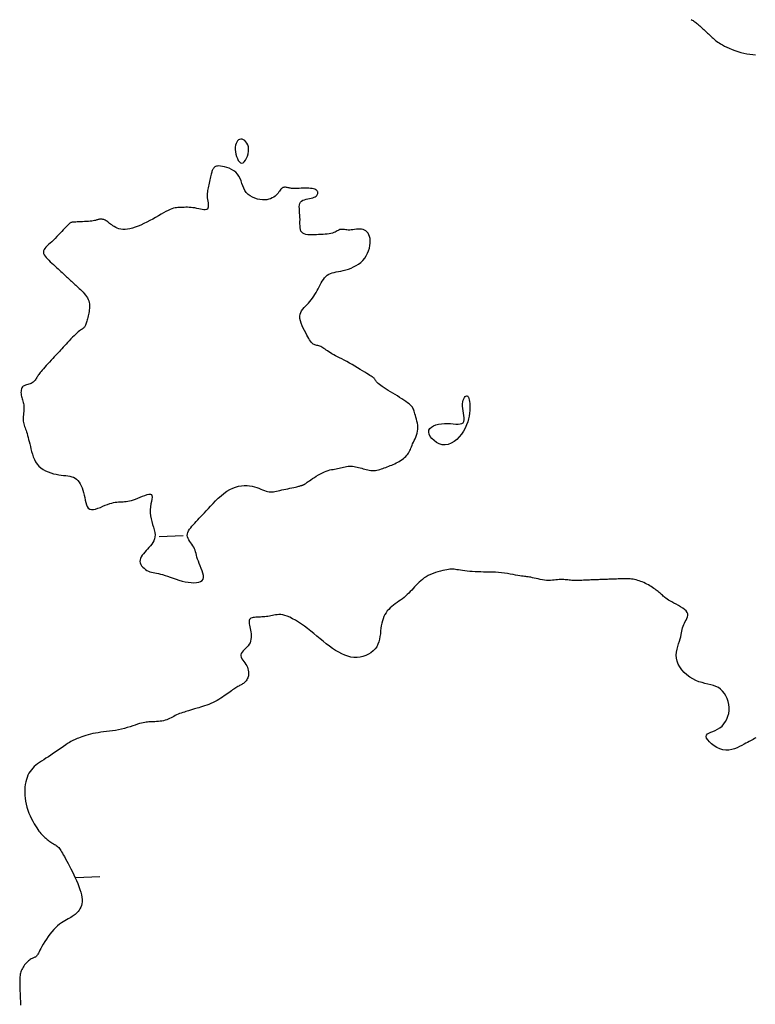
# Model space of a CAD drawing. Header units: millimetres. Extents: x 32690613 to 32693367, y 5343692 to 5344708.
# Tile 753 of 1009: x 32693105 to 32693135, y 5344064 to 5344105. Entities that reach past the tile are written whole.
import ezdxf

# ---------------------------------------------------------------- set-up
doc = ezdxf.new("R2010")
doc.units = ezdxf.units.MM
doc.header["$LTSCALE"] = 20
doc.layers.add('02-DGM_HL_492.50', color=92, linetype='Continuous')

msp = doc.modelspace()

# ---------------------------------------------------------------- linework, layer by layer
at = {"layer": '02-DGM_HL_492.50', "elevation": 492.5, "flags": 128}
for points in [[(32693132.381, 5344105.199), (32693132.42, 5344105.176), (32693132.459, 5344105.153), (32693132.497, 5344105.129), (32693132.534, 5344105.104), (32693132.57, 5344105.078), (32693132.605, 5344105.05), (32693132.639, 5344105.022), (32693132.672, 5344104.993), (32693132.705, 5344104.963), (32693132.738, 5344104.934), (32693132.77, 5344104.904), (32693132.803, 5344104.874), (32693132.835, 5344104.844), (32693132.868, 5344104.814), (32693132.9, 5344104.784), (32693132.932, 5344104.754), (32693132.965, 5344104.724), (32693132.997, 5344104.694), (32693133.03, 5344104.664), (32693133.062, 5344104.634), (32693133.095, 5344104.604), (32693133.127, 5344104.574), (32693133.16, 5344104.544), (32693133.192, 5344104.514), (32693133.224, 5344104.484), (32693133.257, 5344104.453), (32693133.289, 5344104.423), (32693133.322, 5344104.393), (32693133.356, 5344104.363), (32693133.393, 5344104.332), (32693133.435, 5344104.299), (32693133.482, 5344104.264), (32693133.537, 5344104.228), (32693133.601, 5344104.189), (32693133.675, 5344104.147), (32693133.761, 5344104.101), (32693133.857, 5344104.054), (32693133.962, 5344104.006), (32693134.074, 5344103.959), (32693134.191, 5344103.914), (32693134.314, 5344103.873), (32693134.438, 5344103.836), (32693134.564, 5344103.806), (32693134.69, 5344103.783), (32693134.814, 5344103.765), (32693134.933, 5344103.749), (32693135.047, 5344103.731)], [(32693110.328, 5344083.761), (32693111.328, 5344083.8)], [(32693135.062, 5344075.415), (32693135.003, 5344075.383), (32693134.947, 5344075.352), (32693134.893, 5344075.322), (32693134.838, 5344075.292), (32693134.78, 5344075.26), (32693134.718, 5344075.226), (32693134.649, 5344075.188), (32693134.572, 5344075.146), (32693134.486, 5344075.099), (32693134.39, 5344075.05), (32693134.287, 5344075.002), (32693134.176, 5344074.96), (32693134.061, 5344074.927), (32693133.94, 5344074.906), (32693133.817, 5344074.901), (32693133.692, 5344074.917), (32693133.566, 5344074.954), (32693133.443, 5344075.01), (32693133.328, 5344075.08), (32693133.223, 5344075.159), (32693133.135, 5344075.243), (32693133.066, 5344075.326), (32693133.02, 5344075.405), (32693133.003, 5344075.474), (32693133.015, 5344075.529), (32693133.055, 5344075.575), (32693133.116, 5344075.613), (32693133.194, 5344075.648), (32693133.284, 5344075.683), (32693133.38, 5344075.723), (32693133.478, 5344075.77), (32693133.573, 5344075.829), (32693133.659, 5344075.903), (32693133.737, 5344075.99), (32693133.804, 5344076.088), (32693133.861, 5344076.195), (32693133.905, 5344076.31), (32693133.936, 5344076.43), (32693133.954, 5344076.554), (32693133.956, 5344076.678), (32693133.944, 5344076.803), (32693133.917, 5344076.924), (32693133.876, 5344077.042), (32693133.823, 5344077.153), (32693133.759, 5344077.255), (32693133.684, 5344077.348), (32693133.6, 5344077.428), (32693133.507, 5344077.495), (32693133.408, 5344077.546), (32693133.302, 5344077.586), (32693133.19, 5344077.617), (32693133.074, 5344077.645), (32693132.954, 5344077.672), (32693132.831, 5344077.703), (32693132.705, 5344077.742), (32693132.578, 5344077.792), (32693132.451, 5344077.857), (32693132.327, 5344077.936), (32693132.207, 5344078.027), (32693132.096, 5344078.128), (32693131.997, 5344078.237), (32693131.912, 5344078.352), (32693131.844, 5344078.473), (32693131.797, 5344078.596), (32693131.771, 5344078.719), (32693131.766, 5344078.843), (32693131.776, 5344078.966), (32693131.798, 5344079.086), (32693131.828, 5344079.202), (32693131.862, 5344079.313), (32693131.897, 5344079.419), (32693131.927, 5344079.518), (32693131.951, 5344079.609), (32693131.97, 5344079.693), (32693131.985, 5344079.771), (32693131.998, 5344079.844), (32693132.011, 5344079.913), (32693132.027, 5344079.979), (32693132.046, 5344080.044), (32693132.071, 5344080.107), (32693132.103, 5344080.171), (32693132.139, 5344080.235), (32693132.175, 5344080.299), (32693132.207, 5344080.363), (32693132.231, 5344080.426), (32693132.244, 5344080.489), (32693132.241, 5344080.552), (32693132.218, 5344080.614), (32693132.173, 5344080.674), (32693132.11, 5344080.734), (32693132.032, 5344080.792), (32693131.943, 5344080.848), (32693131.849, 5344080.902), (32693131.753, 5344080.953), (32693131.661, 5344081.002), (32693131.576, 5344081.047), (32693131.501, 5344081.089), (32693131.438, 5344081.128), (32693131.383, 5344081.165), (32693131.335, 5344081.199), (32693131.294, 5344081.232), (32693131.256, 5344081.263), (32693131.222, 5344081.294), (32693131.19, 5344081.324), (32693131.157, 5344081.354), (32693131.124, 5344081.384), (32693131.09, 5344081.415), (32693131.054, 5344081.445), (32693131.017, 5344081.477), (32693130.977, 5344081.509), (32693130.934, 5344081.542), (32693130.888, 5344081.576), (32693130.838, 5344081.611), (32693130.784, 5344081.647), (32693130.728, 5344081.683), (32693130.669, 5344081.719), (32693130.608, 5344081.754), (32693130.545, 5344081.788), (32693130.482, 5344081.82), (32693130.418, 5344081.85), (32693130.355, 5344081.877), (32693130.291, 5344081.902), (32693130.228, 5344081.924), (32693130.165, 5344081.944), (32693130.101, 5344081.961), (32693130.038, 5344081.976), (32693129.975, 5344081.988), (32693129.912, 5344081.997), (32693129.849, 5344082.003), (32693129.787, 5344082.008), (32693129.724, 5344082.01), (32693129.662, 5344082.011), (32693129.599, 5344082.011), (32693129.537, 5344082.009), (32693129.474, 5344082.007), (32693129.412, 5344082.005), (32693129.349, 5344082.003), (32693129.287, 5344082), (32693129.224, 5344081.998), (32693129.162, 5344081.995), (32693129.099, 5344081.993), (32693129.037, 5344081.99), (32693128.974, 5344081.988), (32693128.912, 5344081.985), (32693128.85, 5344081.983), (32693128.787, 5344081.981), (32693128.725, 5344081.978), (32693128.662, 5344081.976), (32693128.6, 5344081.973), (32693128.537, 5344081.971), (32693128.475, 5344081.968), (32693128.412, 5344081.966), (32693128.35, 5344081.964), (32693128.287, 5344081.961), (32693128.225, 5344081.959), (32693128.163, 5344081.956), (32693128.1, 5344081.954), (32693128.038, 5344081.951), (32693127.975, 5344081.949), (32693127.913, 5344081.946), (32693127.85, 5344081.944), (32693127.788, 5344081.942), (32693127.726, 5344081.94), (32693127.665, 5344081.939), (32693127.604, 5344081.938), (32693127.545, 5344081.939), (32693127.486, 5344081.941), (32693127.429, 5344081.944), (32693127.373, 5344081.949), (32693127.318, 5344081.955), (32693127.264, 5344081.961), (32693127.209, 5344081.967), (32693127.154, 5344081.972), (32693127.097, 5344081.976), (32693127.039, 5344081.978), (32693126.978, 5344081.977), (32693126.914, 5344081.973), (32693126.847, 5344081.967), (32693126.777, 5344081.96), (32693126.704, 5344081.952), (32693126.629, 5344081.946), (32693126.551, 5344081.942), (32693126.47, 5344081.942), (32693126.387, 5344081.945), (32693126.301, 5344081.954), (32693126.214, 5344081.967), (32693126.127, 5344081.983), (32693126.041, 5344082.001), (32693125.959, 5344082.019), (32693125.88, 5344082.038), (32693125.806, 5344082.055), (32693125.74, 5344082.07), (32693125.68, 5344082.082), (32693125.626, 5344082.09), (32693125.575, 5344082.097), (32693125.525, 5344082.103), (32693125.472, 5344082.109), (32693125.415, 5344082.116), (32693125.352, 5344082.124), (32693125.278, 5344082.135), (32693125.194, 5344082.15), (32693125.099, 5344082.166), (32693124.996, 5344082.184), (32693124.885, 5344082.203), (32693124.768, 5344082.222), (32693124.647, 5344082.24), (32693124.523, 5344082.255), (32693124.398, 5344082.268), (32693124.272, 5344082.277), (32693124.147, 5344082.283), (32693124.023, 5344082.286), (32693123.9, 5344082.288), (32693123.778, 5344082.29), (32693123.658, 5344082.292), (32693123.539, 5344082.294), (32693123.423, 5344082.299), (32693123.31, 5344082.306), (32693123.2, 5344082.316), (32693123.094, 5344082.327), (32693122.994, 5344082.339), (32693122.901, 5344082.351), (32693122.815, 5344082.364), (32693122.737, 5344082.376), (32693122.669, 5344082.387), (32693122.611, 5344082.396), (32693122.561, 5344082.403), (32693122.515, 5344082.408), (32693122.47, 5344082.41), (32693122.425, 5344082.409), (32693122.375, 5344082.406), (32693122.319, 5344082.398), (32693122.252, 5344082.387), (32693122.174, 5344082.372), (32693122.085, 5344082.352), (32693121.989, 5344082.328), (32693121.887, 5344082.3), (32693121.784, 5344082.268), (32693121.68, 5344082.232), (32693121.579, 5344082.191), (32693121.483, 5344082.146), (32693121.395, 5344082.096), (32693121.314, 5344082.043), (32693121.239, 5344081.986), (32693121.169, 5344081.927), (32693121.103, 5344081.865), (32693121.039, 5344081.802), (32693120.978, 5344081.738), (32693120.918, 5344081.673), (32693120.858, 5344081.608), (32693120.798, 5344081.544), (32693120.737, 5344081.48), (32693120.674, 5344081.417), (32693120.611, 5344081.355), (32693120.546, 5344081.295), (32693120.479, 5344081.237), (32693120.409, 5344081.181), (32693120.337, 5344081.127), (32693120.263, 5344081.075), (32693120.189, 5344081.023), (32693120.115, 5344080.971), (32693120.042, 5344080.918), (32693119.972, 5344080.863), (32693119.905, 5344080.804), (32693119.843, 5344080.742), (32693119.785, 5344080.674), (32693119.733, 5344080.602), (32693119.687, 5344080.524), (32693119.646, 5344080.442), (32693119.61, 5344080.355), (32693119.58, 5344080.262), (32693119.555, 5344080.165), (32693119.535, 5344080.062), (32693119.521, 5344079.955), (32693119.509, 5344079.845), (32693119.498, 5344079.732), (32693119.483, 5344079.619), (32693119.464, 5344079.507), (32693119.436, 5344079.398), (32693119.398, 5344079.293), (32693119.347, 5344079.193), (32693119.281, 5344079.101), (32693119.2, 5344079.017), (32693119.108, 5344078.942), (32693119.005, 5344078.878), (32693118.894, 5344078.825), (32693118.777, 5344078.784), (32693118.655, 5344078.757), (32693118.531, 5344078.744), (32693118.405, 5344078.747), (32693118.28, 5344078.765), (32693118.153, 5344078.796), (32693118.027, 5344078.839), (32693117.899, 5344078.895), (32693117.772, 5344078.961), (32693117.644, 5344079.037), (32693117.515, 5344079.122), (32693117.386, 5344079.214), (32693117.257, 5344079.313), (32693117.128, 5344079.416), (32693116.999, 5344079.522), (32693116.87, 5344079.629), (32693116.741, 5344079.736), (32693116.611, 5344079.842), (32693116.482, 5344079.943), (32693116.354, 5344080.04), (32693116.226, 5344080.13), (32693116.101, 5344080.213), (32693115.979, 5344080.288), (32693115.861, 5344080.355), (32693115.749, 5344080.411), (32693115.642, 5344080.456), (32693115.544, 5344080.49), (32693115.453, 5344080.512), (32693115.369, 5344080.522), (32693115.291, 5344080.524), (32693115.219, 5344080.519), (32693115.151, 5344080.509), (32693115.086, 5344080.496), (32693115.023, 5344080.481), (32693114.961, 5344080.467), (32693114.899, 5344080.456), (32693114.836, 5344080.446), (32693114.774, 5344080.439), (32693114.712, 5344080.433), (32693114.649, 5344080.429), (32693114.587, 5344080.425), (32693114.525, 5344080.423), (32693114.462, 5344080.42), (32693114.4, 5344080.418), (32693114.339, 5344080.414), (32693114.281, 5344080.409), (32693114.227, 5344080.401), (32693114.178, 5344080.389), (32693114.136, 5344080.372), (32693114.101, 5344080.35), (32693114.077, 5344080.322), (32693114.062, 5344080.286), (32693114.057, 5344080.244), (32693114.059, 5344080.195), (32693114.066, 5344080.141), (32693114.078, 5344080.081), (32693114.093, 5344080.017), (32693114.108, 5344079.95), (32693114.122, 5344079.879), (32693114.134, 5344079.805), (32693114.142, 5344079.73), (32693114.146, 5344079.653), (32693114.144, 5344079.577), (32693114.136, 5344079.502), (32693114.12, 5344079.429), (32693114.095, 5344079.359), (32693114.061, 5344079.293), (32693114.017, 5344079.231), (32693113.967, 5344079.173), (32693113.912, 5344079.118), (32693113.858, 5344079.066), (32693113.808, 5344079.015), (32693113.765, 5344078.964), (32693113.734, 5344078.914), (32693113.717, 5344078.862), (32693113.717, 5344078.809), (32693113.732, 5344078.754), (32693113.759, 5344078.697), (32693113.795, 5344078.639), (32693113.836, 5344078.58), (32693113.879, 5344078.52), (32693113.92, 5344078.46), (32693113.957, 5344078.399), (32693113.987, 5344078.338), (32693114.01, 5344078.276), (32693114.025, 5344078.216), (32693114.034, 5344078.157), (32693114.038, 5344078.099), (32693114.036, 5344078.044), (32693114.028, 5344077.992), (32693114.017, 5344077.943), (32693114.001, 5344077.897), (32693113.982, 5344077.855), (32693113.959, 5344077.816), (32693113.934, 5344077.781), (32693113.907, 5344077.749), (32693113.879, 5344077.72), (32693113.849, 5344077.694), (32693113.819, 5344077.671), (32693113.788, 5344077.65), (32693113.758, 5344077.631), (32693113.726, 5344077.613), (32693113.694, 5344077.596), (32693113.66, 5344077.579), (32693113.625, 5344077.56), (32693113.588, 5344077.541), (32693113.55, 5344077.518), (32693113.509, 5344077.494), (32693113.466, 5344077.466), (32693113.42, 5344077.435), (32693113.372, 5344077.402), (32693113.321, 5344077.366), (32693113.267, 5344077.328), (32693113.211, 5344077.287), (32693113.152, 5344077.244), (32693113.089, 5344077.199), (32693113.024, 5344077.153), (32693112.955, 5344077.105), (32693112.884, 5344077.057), (32693112.809, 5344077.01), (32693112.731, 5344076.964), (32693112.65, 5344076.919), (32693112.566, 5344076.877), (32693112.478, 5344076.837), (32693112.389, 5344076.801), (32693112.3, 5344076.767), (32693112.212, 5344076.737), (32693112.128, 5344076.709), (32693112.048, 5344076.684), (32693111.974, 5344076.662), (32693111.908, 5344076.643), (32693111.85, 5344076.626), (32693111.8, 5344076.611), (32693111.755, 5344076.598), (32693111.714, 5344076.586), (32693111.674, 5344076.574), (32693111.634, 5344076.563), (32693111.592, 5344076.55), (32693111.545, 5344076.537), (32693111.492, 5344076.521), (32693111.435, 5344076.504), (32693111.374, 5344076.485), (32693111.31, 5344076.465), (32693111.245, 5344076.442), (32693111.179, 5344076.418), (32693111.114, 5344076.392), (32693111.051, 5344076.364), (32693110.991, 5344076.335), (32693110.933, 5344076.305), (32693110.877, 5344076.275), (32693110.821, 5344076.245), (32693110.764, 5344076.216), (32693110.706, 5344076.189), (32693110.646, 5344076.164), (32693110.582, 5344076.143), (32693110.514, 5344076.126), (32693110.443, 5344076.112), (32693110.37, 5344076.101), (32693110.296, 5344076.093), (32693110.223, 5344076.087), (32693110.151, 5344076.083), (32693110.082, 5344076.079), (32693110.017, 5344076.077), (32693109.957, 5344076.074), (32693109.9, 5344076.071), (32693109.845, 5344076.067), (32693109.788, 5344076.061), (32693109.73, 5344076.052), (32693109.667, 5344076.039), (32693109.597, 5344076.023), (32693109.52, 5344076.002), (32693109.432, 5344075.975), (32693109.336, 5344075.944), (32693109.232, 5344075.91), (32693109.122, 5344075.875), (32693109.006, 5344075.839), (32693108.886, 5344075.805), (32693108.764, 5344075.773), (32693108.64, 5344075.745), (32693108.516, 5344075.722), (32693108.392, 5344075.702), (32693108.269, 5344075.686), (32693108.148, 5344075.672), (32693108.028, 5344075.658), (32693107.911, 5344075.644), (32693107.797, 5344075.628), (32693107.686, 5344075.61), (32693107.58, 5344075.589), (32693107.478, 5344075.564), (32693107.381, 5344075.537), (32693107.289, 5344075.51), (32693107.203, 5344075.481), (32693107.124, 5344075.453), (32693107.051, 5344075.427), (32693106.986, 5344075.402), (32693106.927, 5344075.38), (32693106.875, 5344075.359), (32693106.825, 5344075.338), (32693106.775, 5344075.316), (32693106.724, 5344075.29), (32693106.669, 5344075.259), (32693106.607, 5344075.222), (32693106.536, 5344075.176), (32693106.454, 5344075.122), (32693106.363, 5344075.06), (32693106.265, 5344074.992), (32693106.162, 5344074.92), (32693106.055, 5344074.846), (32693105.948, 5344074.772), (32693105.841, 5344074.7), (32693105.737, 5344074.631), (32693105.638, 5344074.567), (32693105.544, 5344074.507), (32693105.455, 5344074.45), (32693105.371, 5344074.394), (32693105.292, 5344074.339), (32693105.219, 5344074.282), (32693105.151, 5344074.223), (32693105.088, 5344074.161), (32693105.031, 5344074.093), (32693104.979, 5344074.021), (32693104.933, 5344073.943), (32693104.891, 5344073.861), (32693104.856, 5344073.774), (32693104.825, 5344073.681), (32693104.801, 5344073.584), (32693104.781, 5344073.481), (32693104.767, 5344073.374), (32693104.759, 5344073.262), (32693104.757, 5344073.147), (32693104.761, 5344073.029), (32693104.771, 5344072.908), (32693104.789, 5344072.786), (32693104.814, 5344072.662), (32693104.846, 5344072.539), (32693104.886, 5344072.415), (32693104.932, 5344072.294), (32693104.982, 5344072.175), (32693105.036, 5344072.061), (32693105.092, 5344071.953), (32693105.148, 5344071.853), (32693105.203, 5344071.761), (32693105.255, 5344071.679), (32693105.302, 5344071.608), (32693105.346, 5344071.548), (32693105.387, 5344071.496), (32693105.425, 5344071.451), (32693105.461, 5344071.412), (32693105.495, 5344071.378), (32693105.528, 5344071.346), (32693105.561, 5344071.316), (32693105.593, 5344071.286), (32693105.626, 5344071.256), (32693105.659, 5344071.226), (32693105.692, 5344071.197), (32693105.726, 5344071.169), (32693105.761, 5344071.142), (32693105.797, 5344071.115), (32693105.834, 5344071.09), (32693105.872, 5344071.066), (32693105.91, 5344071.043), (32693105.95, 5344071.02), (32693105.988, 5344070.997), (32693106.027, 5344070.973), (32693106.064, 5344070.949), (32693106.1, 5344070.922), (32693106.133, 5344070.893), (32693106.165, 5344070.862), (32693106.194, 5344070.827), (32693106.224, 5344070.787), (32693106.254, 5344070.742), (32693106.285, 5344070.69), (32693106.319, 5344070.631), (32693106.357, 5344070.563), (32693106.399, 5344070.487), (32693106.447, 5344070.4), (32693106.499, 5344070.305), (32693106.555, 5344070.202), (32693106.613, 5344070.092), (32693106.672, 5344069.977), (32693106.733, 5344069.859), (32693106.792, 5344069.737), (32693106.85, 5344069.615), (32693106.906, 5344069.492), (32693106.958, 5344069.37), (32693107.005, 5344069.25), (32693107.046, 5344069.132), (32693107.081, 5344069.019), (32693107.109, 5344068.909), (32693107.127, 5344068.806), (32693107.136, 5344068.709), (32693107.134, 5344068.619), (32693107.124, 5344068.536), (32693107.105, 5344068.46), (32693107.079, 5344068.39), (32693107.048, 5344068.327), (32693107.012, 5344068.27), (32693106.974, 5344068.218), (32693106.935, 5344068.172), (32693106.894, 5344068.132), (32693106.853, 5344068.095), (32693106.811, 5344068.062), (32693106.766, 5344068.03), (32693106.719, 5344068), (32693106.669, 5344067.971), (32693106.614, 5344067.94), (32693106.556, 5344067.907), (32693106.492, 5344067.872), (32693106.424, 5344067.833), (32693106.352, 5344067.79), (32693106.277, 5344067.74), (32693106.2, 5344067.684), (32693106.121, 5344067.621), (32693106.041, 5344067.549), (32693105.961, 5344067.467), (32693105.882, 5344067.376), (32693105.803, 5344067.277), (32693105.728, 5344067.174), (32693105.655, 5344067.068), (32693105.588, 5344066.963), (32693105.526, 5344066.862), (32693105.47, 5344066.767), (32693105.422, 5344066.682), (32693105.382, 5344066.608), (32693105.35, 5344066.545), (32693105.323, 5344066.492), (32693105.301, 5344066.448), (32693105.282, 5344066.412), (32693105.264, 5344066.382), (32693105.246, 5344066.359), (32693105.227, 5344066.341), (32693105.205, 5344066.326), (32693105.181, 5344066.314), (32693105.155, 5344066.303), (32693105.125, 5344066.292), (32693105.094, 5344066.281), (32693105.061, 5344066.267), (32693105.025, 5344066.249), (32693104.988, 5344066.227), (32693104.949, 5344066.199), (32693104.909, 5344066.166), (32693104.869, 5344066.129), (32693104.829, 5344066.088), (32693104.791, 5344066.044), (32693104.754, 5344065.998), (32693104.719, 5344065.95), (32693104.688, 5344065.902), (32693104.661, 5344065.854), (32693104.637, 5344065.806), (32693104.616, 5344065.758), (32693104.599, 5344065.709), (32693104.585, 5344065.659), (32693104.574, 5344065.608), (32693104.565, 5344065.555), (32693104.558, 5344065.501), (32693104.553, 5344065.445), (32693104.55, 5344065.388), (32693104.549, 5344065.329), (32693104.549, 5344065.269), (32693104.55, 5344065.208), (32693104.551, 5344065.146), (32693104.553, 5344065.084), (32693104.556, 5344065.022), (32693104.558, 5344064.959), (32693104.561, 5344064.897), (32693104.563, 5344064.834), (32693104.565, 5344064.772), (32693104.568, 5344064.709), (32693104.57, 5344064.647), (32693104.573, 5344064.584), (32693104.575, 5344064.522), (32693104.578, 5344064.46), (32693104.581, 5344064.397), (32693104.587, 5344064.335)], [(32693107.877, 5344069.655), (32693106.878, 5344069.616)]]:
    msp.add_lwpolyline(points, dxfattribs=at)
for points in [[(32693114.037, 5344099.835), (32693114.026, 5344099.924), (32693114.002, 5344100.004), (32693113.968, 5344100.074), (32693113.925, 5344100.133), (32693113.876, 5344100.18), (32693113.823, 5344100.214), (32693113.769, 5344100.234), (32693113.716, 5344100.239), (32693113.665, 5344100.23), (32693113.619, 5344100.206), (32693113.578, 5344100.168), (32693113.543, 5344100.118), (32693113.515, 5344100.057), (32693113.495, 5344099.985), (32693113.484, 5344099.903), (32693113.482, 5344099.813), (32693113.491, 5344099.717), (32693113.509, 5344099.618), (32693113.536, 5344099.521), (32693113.57, 5344099.431), (32693113.61, 5344099.353), (32693113.655, 5344099.292), (32693113.703, 5344099.253), (32693113.755, 5344099.24), (32693113.807, 5344099.257), (32693113.859, 5344099.3), (32693113.908, 5344099.365), (32693113.952, 5344099.446), (32693113.989, 5344099.538), (32693114.017, 5344099.637), (32693114.033, 5344099.738)], [(32693105.531, 5344095.555), (32693105.541, 5344095.502), (32693105.564, 5344095.447), (32693105.599, 5344095.391), (32693105.644, 5344095.334), (32693105.697, 5344095.275), (32693105.755, 5344095.216), (32693105.818, 5344095.156), (32693105.883, 5344095.096), (32693105.947, 5344095.036), (32693106.012, 5344094.977), (32693106.075, 5344094.918), (32693106.137, 5344094.861), (32693106.196, 5344094.806), (32693106.254, 5344094.753), (32693106.308, 5344094.703), (32693106.358, 5344094.656), (32693106.405, 5344094.613), (32693106.448, 5344094.573), (32693106.488, 5344094.536), (32693106.526, 5344094.501), (32693106.562, 5344094.468), (32693106.596, 5344094.437), (32693106.629, 5344094.406), (32693106.661, 5344094.376), (32693106.694, 5344094.346), (32693106.727, 5344094.316), (32693106.761, 5344094.284), (32693106.796, 5344094.251), (32693106.834, 5344094.216), (32693106.874, 5344094.179), (32693106.917, 5344094.139), (32693106.964, 5344094.096), (32693107.015, 5344094.049), (32693107.068, 5344093.999), (32693107.122, 5344093.946), (32693107.175, 5344093.891), (32693107.227, 5344093.833), (32693107.276, 5344093.774), (32693107.319, 5344093.714), (32693107.357, 5344093.653), (32693107.387, 5344093.591), (32693107.409, 5344093.53), (32693107.425, 5344093.468), (32693107.436, 5344093.406), (32693107.441, 5344093.343), (32693107.442, 5344093.281), (32693107.438, 5344093.218), (32693107.432, 5344093.155), (32693107.423, 5344093.093), (32693107.411, 5344093.03), (32693107.398, 5344092.969), (32693107.384, 5344092.909), (32693107.369, 5344092.85), (32693107.354, 5344092.795), (32693107.339, 5344092.742), (32693107.325, 5344092.693), (32693107.311, 5344092.647), (32693107.299, 5344092.605), (32693107.286, 5344092.567), (32693107.274, 5344092.532), (32693107.26, 5344092.501), (32693107.245, 5344092.472), (32693107.229, 5344092.447), (32693107.21, 5344092.424), (32693107.189, 5344092.403), (32693107.164, 5344092.384), (32693107.136, 5344092.364), (32693107.104, 5344092.342), (32693107.067, 5344092.316), (32693107.026, 5344092.286), (32693106.979, 5344092.249), (32693106.927, 5344092.204), (32693106.869, 5344092.151), (32693106.806, 5344092.09), (32693106.739, 5344092.023), (32693106.671, 5344091.953), (32693106.602, 5344091.88), (32693106.534, 5344091.808), (32693106.468, 5344091.737), (32693106.406, 5344091.67), (32693106.348, 5344091.607), (32693106.294, 5344091.549), (32693106.242, 5344091.493), (32693106.192, 5344091.439), (32693106.142, 5344091.385), (32693106.091, 5344091.329), (32693106.037, 5344091.271), (32693105.979, 5344091.208), (32693105.917, 5344091.141), (32693105.851, 5344091.07), (32693105.784, 5344090.997), (32693105.716, 5344090.923), (32693105.65, 5344090.85), (32693105.587, 5344090.78), (32693105.529, 5344090.715), (32693105.478, 5344090.655), (32693105.434, 5344090.603), (32693105.397, 5344090.557), (32693105.365, 5344090.516), (32693105.339, 5344090.479), (32693105.316, 5344090.446), (32693105.295, 5344090.414), (32693105.276, 5344090.383), (32693105.256, 5344090.352), (32693105.236, 5344090.319), (32693105.214, 5344090.285), (32693105.191, 5344090.252), (32693105.165, 5344090.219), (32693105.136, 5344090.187), (32693105.103, 5344090.158), (32693105.067, 5344090.132), (32693105.027, 5344090.109), (32693104.981, 5344090.091), (32693104.933, 5344090.075), (32693104.883, 5344090.061), (32693104.833, 5344090.047), (32693104.785, 5344090.032), (32693104.74, 5344090.013), (32693104.699, 5344089.991), (32693104.665, 5344089.962), (32693104.639, 5344089.926), (32693104.621, 5344089.883), (32693104.609, 5344089.836), (32693104.603, 5344089.785), (32693104.602, 5344089.732), (32693104.606, 5344089.678), (32693104.614, 5344089.624), (32693104.625, 5344089.571), (32693104.639, 5344089.52), (32693104.654, 5344089.472), (32693104.669, 5344089.424), (32693104.685, 5344089.375), (32693104.699, 5344089.325), (32693104.711, 5344089.273), (32693104.72, 5344089.218), (32693104.725, 5344089.158), (32693104.725, 5344089.093), (32693104.721, 5344089.024), (32693104.715, 5344088.952), (32693104.708, 5344088.879), (32693104.7, 5344088.806), (32693104.694, 5344088.734), (32693104.691, 5344088.665), (32693104.691, 5344088.6), (32693104.696, 5344088.54), (32693104.705, 5344088.485), (32693104.718, 5344088.431), (32693104.733, 5344088.38), (32693104.752, 5344088.328), (32693104.772, 5344088.275), (32693104.792, 5344088.22), (32693104.814, 5344088.16), (32693104.835, 5344088.096), (32693104.856, 5344088.027), (32693104.877, 5344087.952), (32693104.898, 5344087.872), (32693104.92, 5344087.787), (32693104.942, 5344087.696), (32693104.965, 5344087.601), (32693104.99, 5344087.5), (32693105.015, 5344087.395), (32693105.044, 5344087.286), (32693105.076, 5344087.176), (32693105.113, 5344087.067), (32693105.158, 5344086.961), (32693105.21, 5344086.86), (32693105.272, 5344086.766), (32693105.344, 5344086.68), (32693105.428, 5344086.605), (32693105.522, 5344086.54), (32693105.623, 5344086.485), (32693105.73, 5344086.438), (32693105.841, 5344086.399), (32693105.952, 5344086.368), (32693106.062, 5344086.342), (32693106.17, 5344086.323), (32693106.272, 5344086.309), (32693106.369, 5344086.297), (32693106.46, 5344086.287), (32693106.547, 5344086.275), (32693106.628, 5344086.261), (32693106.705, 5344086.242), (32693106.776, 5344086.217), (32693106.842, 5344086.183), (32693106.904, 5344086.138), (32693106.961, 5344086.084), (32693107.013, 5344086.02), (32693107.06, 5344085.948), (32693107.102, 5344085.868), (32693107.14, 5344085.78), (32693107.172, 5344085.685), (32693107.199, 5344085.585), (32693107.222, 5344085.48), (32693107.242, 5344085.373), (32693107.263, 5344085.267), (32693107.285, 5344085.168), (32693107.313, 5344085.078), (32693107.347, 5344085), (32693107.392, 5344084.94), (32693107.449, 5344084.9), (32693107.519, 5344084.882), (32693107.602, 5344084.885), (32693107.693, 5344084.903), (32693107.791, 5344084.934), (32693107.893, 5344084.972), (32693107.995, 5344085.015), (32693108.096, 5344085.057), (32693108.191, 5344085.096), (32693108.28, 5344085.127), (32693108.363, 5344085.15), (32693108.439, 5344085.168), (32693108.511, 5344085.181), (32693108.579, 5344085.19), (32693108.645, 5344085.195), (32693108.708, 5344085.199), (32693108.771, 5344085.202), (32693108.834, 5344085.204), (32693108.897, 5344085.208), (32693108.963, 5344085.213), (32693109.031, 5344085.222), (32693109.103, 5344085.235), (32693109.18, 5344085.253), (32693109.262, 5344085.277), (32693109.351, 5344085.308), (32693109.446, 5344085.346), (32693109.546, 5344085.388), (32693109.645, 5344085.431), (32693109.741, 5344085.469), (32693109.829, 5344085.499), (32693109.905, 5344085.517), (32693109.967, 5344085.519), (32693110.01, 5344085.5), (32693110.032, 5344085.459), (32693110.037, 5344085.396), (32693110.028, 5344085.315), (32693110.011, 5344085.219), (32693109.991, 5344085.111), (32693109.971, 5344084.994), (32693109.958, 5344084.872), (32693109.956, 5344084.748), (32693109.968, 5344084.623), (32693109.992, 5344084.5), (32693110.024, 5344084.379), (32693110.059, 5344084.262), (32693110.094, 5344084.148), (32693110.125, 5344084.039), (32693110.148, 5344083.935), (32693110.159, 5344083.838), (32693110.155, 5344083.748), (32693110.137, 5344083.664), (32693110.107, 5344083.585), (32693110.067, 5344083.511), (32693110.019, 5344083.441), (32693109.966, 5344083.373), (32693109.908, 5344083.307), (32693109.848, 5344083.242), (32693109.789, 5344083.177), (32693109.731, 5344083.112), (32693109.677, 5344083.048), (32693109.629, 5344082.983), (32693109.589, 5344082.919), (32693109.559, 5344082.856), (32693109.54, 5344082.792), (32693109.535, 5344082.73), (32693109.545, 5344082.668), (32693109.568, 5344082.607), (32693109.603, 5344082.549), (32693109.648, 5344082.494), (32693109.701, 5344082.444), (32693109.759, 5344082.398), (32693109.821, 5344082.359), (32693109.884, 5344082.326), (32693109.948, 5344082.301), (32693110.012, 5344082.282), (32693110.079, 5344082.266), (32693110.148, 5344082.253), (32693110.221, 5344082.24), (32693110.299, 5344082.225), (32693110.383, 5344082.207), (32693110.474, 5344082.182), (32693110.572, 5344082.151), (32693110.678, 5344082.115), (32693110.79, 5344082.075), (32693110.907, 5344082.033), (32693111.028, 5344081.991), (32693111.151, 5344081.951), (32693111.276, 5344081.915), (32693111.403, 5344081.885), (32693111.528, 5344081.863), (32693111.65, 5344081.849), (32693111.766, 5344081.845), (32693111.873, 5344081.851), (32693111.968, 5344081.869), (32693112.047, 5344081.899), (32693112.108, 5344081.941), (32693112.149, 5344081.998), (32693112.166, 5344082.068), (32693112.164, 5344082.151), (32693112.145, 5344082.242), (32693112.114, 5344082.34), (32693112.076, 5344082.442), (32693112.034, 5344082.544), (32693111.991, 5344082.645), (32693111.953, 5344082.741), (32693111.922, 5344082.829), (32693111.897, 5344082.912), (32693111.876, 5344082.988), (32693111.857, 5344083.06), (32693111.838, 5344083.128), (32693111.818, 5344083.193), (32693111.794, 5344083.255), (32693111.764, 5344083.317), (32693111.727, 5344083.378), (32693111.685, 5344083.439), (32693111.641, 5344083.5), (32693111.598, 5344083.561), (32693111.559, 5344083.622), (32693111.526, 5344083.683), (32693111.504, 5344083.745), (32693111.494, 5344083.807), (32693111.499, 5344083.87), (32693111.518, 5344083.933), (32693111.548, 5344083.997), (32693111.589, 5344084.061), (32693111.637, 5344084.125), (32693111.69, 5344084.19), (32693111.748, 5344084.255), (32693111.808, 5344084.319), (32693111.868, 5344084.385), (32693111.929, 5344084.451), (32693111.992, 5344084.519), (32693112.058, 5344084.59), (32693112.127, 5344084.665), (32693112.202, 5344084.745), (32693112.282, 5344084.832), (32693112.368, 5344084.925), (32693112.462, 5344085.026), (32693112.562, 5344085.132), (32693112.668, 5344085.24), (32693112.779, 5344085.348), (32693112.894, 5344085.451), (32693113.012, 5344085.548), (32693113.133, 5344085.636), (32693113.255, 5344085.71), (32693113.377, 5344085.77), (32693113.5, 5344085.815), (32693113.621, 5344085.847), (32693113.741, 5344085.867), (32693113.857, 5344085.876), (32693113.971, 5344085.874), (32693114.08, 5344085.864), (32693114.183, 5344085.847), (32693114.281, 5344085.823), (32693114.374, 5344085.794), (32693114.46, 5344085.762), (32693114.542, 5344085.73), (32693114.619, 5344085.698), (32693114.692, 5344085.668), (32693114.761, 5344085.643), (32693114.826, 5344085.624), (32693114.887, 5344085.612), (32693114.947, 5344085.608), (32693115.006, 5344085.609), (32693115.065, 5344085.616), (32693115.125, 5344085.626), (32693115.189, 5344085.64), (32693115.257, 5344085.656), (32693115.33, 5344085.673), (32693115.409, 5344085.691), (32693115.493, 5344085.709), (32693115.58, 5344085.726), (32693115.667, 5344085.744), (32693115.752, 5344085.761), (32693115.833, 5344085.778), (32693115.908, 5344085.793), (32693115.975, 5344085.808), (32693116.032, 5344085.821), (32693116.08, 5344085.834), (32693116.12, 5344085.845), (32693116.152, 5344085.855), (32693116.179, 5344085.864), (32693116.202, 5344085.871), (32693116.221, 5344085.878), (32693116.237, 5344085.884), (32693116.253, 5344085.889), (32693116.267, 5344085.893), (32693116.281, 5344085.897), (32693116.294, 5344085.901), (32693116.306, 5344085.905), (32693116.318, 5344085.909), (32693116.331, 5344085.914), (32693116.343, 5344085.92), (32693116.355, 5344085.928), (32693116.369, 5344085.937), (32693116.386, 5344085.95), (32693116.407, 5344085.965), (32693116.434, 5344085.985), (32693116.467, 5344086.009), (32693116.508, 5344086.039), (32693116.558, 5344086.074), (32693116.618, 5344086.117), (32693116.687, 5344086.164), (32693116.763, 5344086.214), (32693116.844, 5344086.266), (32693116.928, 5344086.317), (32693117.013, 5344086.365), (32693117.097, 5344086.409), (32693117.179, 5344086.447), (32693117.257, 5344086.478), (32693117.331, 5344086.502), (32693117.401, 5344086.521), (32693117.469, 5344086.535), (32693117.535, 5344086.547), (32693117.599, 5344086.558), (32693117.662, 5344086.568), (32693117.724, 5344086.58), (32693117.786, 5344086.594), (32693117.848, 5344086.61), (32693117.91, 5344086.626), (32693117.972, 5344086.642), (32693118.034, 5344086.656), (32693118.096, 5344086.669), (32693118.158, 5344086.678), (32693118.22, 5344086.683), (32693118.283, 5344086.683), (32693118.346, 5344086.678), (32693118.409, 5344086.67), (32693118.472, 5344086.658), (32693118.535, 5344086.643), (32693118.598, 5344086.627), (32693118.661, 5344086.61), (32693118.724, 5344086.591), (32693118.788, 5344086.573), (32693118.851, 5344086.555), (32693118.914, 5344086.539), (32693118.977, 5344086.525), (32693119.04, 5344086.513), (32693119.103, 5344086.504), (32693119.166, 5344086.5), (32693119.228, 5344086.5), (32693119.291, 5344086.505), (32693119.353, 5344086.514), (32693119.415, 5344086.528), (32693119.477, 5344086.544), (32693119.539, 5344086.563), (32693119.6, 5344086.585), (32693119.662, 5344086.607), (32693119.724, 5344086.63), (32693119.785, 5344086.654), (32693119.847, 5344086.677), (32693119.908, 5344086.702), (32693119.97, 5344086.727), (32693120.032, 5344086.753), (32693120.093, 5344086.782), (32693120.154, 5344086.812), (32693120.216, 5344086.844), (32693120.277, 5344086.879), (32693120.337, 5344086.916), (32693120.395, 5344086.956), (32693120.452, 5344086.997), (32693120.504, 5344087.04), (32693120.553, 5344087.085), (32693120.598, 5344087.131), (32693120.636, 5344087.177), (32693120.669, 5344087.225), (32693120.697, 5344087.274), (32693120.721, 5344087.324), (32693120.743, 5344087.376), (32693120.764, 5344087.43), (32693120.786, 5344087.487), (32693120.81, 5344087.546), (32693120.836, 5344087.608), (32693120.867, 5344087.673), (32693120.901, 5344087.742), (32693120.935, 5344087.813), (32693120.968, 5344087.887), (32693120.999, 5344087.964), (32693121.025, 5344088.043), (32693121.044, 5344088.125), (32693121.055, 5344088.208), (32693121.056, 5344088.294), (32693121.049, 5344088.38), (32693121.035, 5344088.466), (32693121.016, 5344088.55), (32693120.995, 5344088.631), (32693120.972, 5344088.708), (32693120.95, 5344088.78), (32693120.93, 5344088.846), (32693120.913, 5344088.904), (32693120.899, 5344088.956), (32693120.885, 5344089.003), (32693120.87, 5344089.047), (32693120.85, 5344089.088), (32693120.825, 5344089.129), (32693120.792, 5344089.17), (32693120.749, 5344089.214), (32693120.694, 5344089.261), (32693120.629, 5344089.31), (32693120.556, 5344089.363), (32693120.475, 5344089.417), (32693120.388, 5344089.473), (32693120.296, 5344089.531), (32693120.202, 5344089.589), (32693120.106, 5344089.648), (32693120.01, 5344089.706), (32693119.916, 5344089.764), (32693119.824, 5344089.822), (32693119.736, 5344089.877), (32693119.654, 5344089.93), (32693119.579, 5344089.981), (32693119.513, 5344090.029), (32693119.456, 5344090.072), (32693119.409, 5344090.112), (32693119.372, 5344090.148), (32693119.343, 5344090.18), (32693119.32, 5344090.21), (32693119.301, 5344090.236), (32693119.285, 5344090.26), (32693119.27, 5344090.283), (32693119.255, 5344090.304), (32693119.237, 5344090.324), (32693119.216, 5344090.343), (32693119.189, 5344090.364), (32693119.157, 5344090.387), (32693119.117, 5344090.414), (32693119.068, 5344090.445), (32693119.008, 5344090.482), (32693118.938, 5344090.525), (32693118.855, 5344090.575), (32693118.761, 5344090.632), (32693118.66, 5344090.694), (32693118.552, 5344090.759), (32693118.44, 5344090.825), (32693118.328, 5344090.89), (32693118.216, 5344090.954), (32693118.107, 5344091.015), (32693118.003, 5344091.071), (32693117.905, 5344091.123), (32693117.811, 5344091.171), (32693117.724, 5344091.215), (32693117.641, 5344091.258), (32693117.564, 5344091.299), (32693117.492, 5344091.338), (32693117.425, 5344091.378), (32693117.364, 5344091.417), (32693117.307, 5344091.455), (32693117.254, 5344091.493), (32693117.204, 5344091.529), (32693117.157, 5344091.562), (32693117.112, 5344091.592), (32693117.069, 5344091.618), (32693117.026, 5344091.64), (32693116.984, 5344091.657), (32693116.942, 5344091.67), (32693116.901, 5344091.68), (32693116.861, 5344091.689), (32693116.822, 5344091.698), (32693116.785, 5344091.709), (32693116.75, 5344091.722), (32693116.716, 5344091.739), (32693116.685, 5344091.761), (32693116.656, 5344091.79), (32693116.627, 5344091.824), (32693116.597, 5344091.866), (32693116.565, 5344091.916), (32693116.531, 5344091.974), (32693116.494, 5344092.041), (32693116.451, 5344092.118), (32693116.404, 5344092.204), (32693116.354, 5344092.298), (32693116.304, 5344092.398), (32693116.258, 5344092.501), (32693116.217, 5344092.604), (32693116.185, 5344092.706), (32693116.165, 5344092.804), (32693116.16, 5344092.896), (32693116.171, 5344092.98), (32693116.197, 5344093.056), (32693116.235, 5344093.126), (32693116.284, 5344093.193), (32693116.339, 5344093.256), (32693116.399, 5344093.318), (32693116.461, 5344093.38), (32693116.522, 5344093.444), (32693116.58, 5344093.51), (32693116.636, 5344093.579), (32693116.689, 5344093.651), (32693116.739, 5344093.725), (32693116.787, 5344093.801), (32693116.833, 5344093.878), (32693116.878, 5344093.957), (32693116.921, 5344094.038), (32693116.963, 5344094.119), (32693117.006, 5344094.2), (32693117.048, 5344094.279), (32693117.092, 5344094.354), (32693117.139, 5344094.425), (32693117.188, 5344094.491), (32693117.241, 5344094.548), (32693117.3, 5344094.597), (32693117.363, 5344094.637), (32693117.432, 5344094.668), (32693117.507, 5344094.692), (32693117.587, 5344094.713), (32693117.672, 5344094.731), (32693117.763, 5344094.748), (32693117.859, 5344094.767), (32693117.959, 5344094.79), (32693118.065, 5344094.818), (32693118.173, 5344094.851), (32693118.283, 5344094.891), (32693118.391, 5344094.939), (32693118.497, 5344094.994), (32693118.598, 5344095.057), (32693118.692, 5344095.129), (32693118.777, 5344095.211), (32693118.851, 5344095.302), (32693118.915, 5344095.401), (32693118.969, 5344095.505), (32693119.011, 5344095.613), (32693119.044, 5344095.721), (32693119.065, 5344095.828), (32693119.077, 5344095.932), (32693119.078, 5344096.029), (32693119.07, 5344096.118), (32693119.052, 5344096.199), (32693119.025, 5344096.272), (32693118.99, 5344096.335), (32693118.948, 5344096.388), (32693118.898, 5344096.432), (32693118.843, 5344096.466), (32693118.782, 5344096.49), (32693118.717, 5344096.503), (32693118.648, 5344096.508), (32693118.577, 5344096.506), (32693118.504, 5344096.5), (32693118.432, 5344096.491), (32693118.361, 5344096.481), (32693118.292, 5344096.473), (32693118.227, 5344096.468), (32693118.167, 5344096.468), (32693118.112, 5344096.472), (32693118.061, 5344096.479), (32693118.013, 5344096.486), (32693117.969, 5344096.493), (32693117.927, 5344096.498), (32693117.888, 5344096.499), (32693117.851, 5344096.495), (32693117.815, 5344096.486), (32693117.78, 5344096.471), (32693117.744, 5344096.452), (32693117.706, 5344096.431), (32693117.664, 5344096.408), (32693117.619, 5344096.385), (32693117.567, 5344096.363), (32693117.509, 5344096.343), (32693117.444, 5344096.327), (32693117.371, 5344096.313), (32693117.293, 5344096.303), (32693117.209, 5344096.295), (32693117.121, 5344096.288), (32693117.031, 5344096.283), (32693116.938, 5344096.279), (32693116.845, 5344096.275), (32693116.751, 5344096.272), (32693116.66, 5344096.27), (32693116.571, 5344096.271), (32693116.488, 5344096.277), (32693116.412, 5344096.289), (32693116.344, 5344096.308), (32693116.286, 5344096.337), (32693116.24, 5344096.377), (32693116.208, 5344096.428), (32693116.186, 5344096.49), (32693116.173, 5344096.561), (32693116.168, 5344096.64), (32693116.166, 5344096.724), (32693116.167, 5344096.814), (32693116.168, 5344096.906), (32693116.166, 5344096.999), (32693116.16, 5344097.093), (32693116.153, 5344097.184), (32693116.145, 5344097.273), (32693116.14, 5344097.358), (32693116.139, 5344097.437), (32693116.146, 5344097.509), (32693116.163, 5344097.572), (32693116.192, 5344097.626), (32693116.234, 5344097.669), (32693116.288, 5344097.703), (32693116.351, 5344097.729), (32693116.419, 5344097.749), (32693116.491, 5344097.766), (32693116.562, 5344097.781), (32693116.63, 5344097.796), (32693116.693, 5344097.812), (32693116.748, 5344097.832), (32693116.793, 5344097.854), (32693116.831, 5344097.879), (32693116.861, 5344097.906), (32693116.884, 5344097.934), (32693116.899, 5344097.963), (32693116.908, 5344097.992), (32693116.91, 5344098.021), (32693116.906, 5344098.048), (32693116.895, 5344098.075), (32693116.877, 5344098.099), (32693116.852, 5344098.122), (32693116.819, 5344098.142), (32693116.778, 5344098.16), (32693116.729, 5344098.175), (32693116.67, 5344098.187), (32693116.603, 5344098.195), (32693116.529, 5344098.2), (32693116.45, 5344098.203), (32693116.369, 5344098.204), (32693116.288, 5344098.203), (32693116.21, 5344098.201), (32693116.136, 5344098.199), (32693116.069, 5344098.196), (32693116.011, 5344098.194), (32693115.961, 5344098.193), (32693115.918, 5344098.192), (32693115.879, 5344098.192), (32693115.844, 5344098.193), (32693115.811, 5344098.196), (32693115.779, 5344098.2), (32693115.746, 5344098.206), (32693115.712, 5344098.214), (32693115.676, 5344098.223), (32693115.639, 5344098.231), (32693115.601, 5344098.238), (32693115.564, 5344098.242), (32693115.528, 5344098.243), (32693115.494, 5344098.239), (32693115.462, 5344098.228), (32693115.433, 5344098.211), (32693115.405, 5344098.188), (32693115.378, 5344098.159), (32693115.351, 5344098.125), (32693115.323, 5344098.088), (32693115.293, 5344098.048), (32693115.26, 5344098.006), (32693115.222, 5344097.963), (32693115.18, 5344097.92), (32693115.131, 5344097.878), (32693115.077, 5344097.838), (32693115.017, 5344097.802), (32693114.949, 5344097.771), (32693114.875, 5344097.746), (32693114.793, 5344097.729), (32693114.703, 5344097.721), (32693114.606, 5344097.722), (32693114.504, 5344097.734), (32693114.399, 5344097.756), (32693114.294, 5344097.788), (32693114.193, 5344097.831), (32693114.099, 5344097.885), (32693114.014, 5344097.949), (32693113.941, 5344098.024), (32693113.882, 5344098.11), (32693113.835, 5344098.204), (32693113.795, 5344098.304), (32693113.759, 5344098.406), (32693113.723, 5344098.509), (32693113.684, 5344098.608), (32693113.636, 5344098.703), (32693113.578, 5344098.789), (32693113.505, 5344098.864), (32693113.421, 5344098.929), (32693113.328, 5344098.984), (32693113.231, 5344099.029), (32693113.133, 5344099.065), (32693113.038, 5344099.092), (32693112.949, 5344099.111), (32693112.87, 5344099.122), (32693112.803, 5344099.126), (32693112.748, 5344099.124), (32693112.703, 5344099.116), (32693112.667, 5344099.104), (32693112.638, 5344099.088), (32693112.616, 5344099.069), (32693112.597, 5344099.049), (32693112.581, 5344099.028), (32693112.567, 5344099.006), (32693112.554, 5344098.984), (32693112.542, 5344098.96), (32693112.53, 5344098.933), (32693112.518, 5344098.903), (32693112.507, 5344098.869), (32693112.495, 5344098.83), (32693112.482, 5344098.785), (32693112.469, 5344098.733), (32693112.456, 5344098.676), (32693112.442, 5344098.614), (32693112.427, 5344098.55), (32693112.413, 5344098.483), (32693112.399, 5344098.416), (32693112.385, 5344098.35), (32693112.371, 5344098.285), (32693112.359, 5344098.224), (32693112.347, 5344098.164), (32693112.337, 5344098.106), (32693112.329, 5344098.049), (32693112.323, 5344097.991), (32693112.321, 5344097.932), (32693112.321, 5344097.87), (32693112.326, 5344097.806), (32693112.335, 5344097.737), (32693112.345, 5344097.668), (32693112.356, 5344097.598), (32693112.364, 5344097.532), (32693112.367, 5344097.47), (32693112.364, 5344097.416), (32693112.352, 5344097.371), (32693112.328, 5344097.339), (32693112.291, 5344097.319), (32693112.243, 5344097.311), (32693112.184, 5344097.313), (32693112.118, 5344097.322), (32693112.045, 5344097.336), (32693111.968, 5344097.353), (32693111.889, 5344097.37), (32693111.809, 5344097.385), (32693111.73, 5344097.397), (32693111.652, 5344097.405), (32693111.576, 5344097.41), (32693111.502, 5344097.412), (32693111.43, 5344097.412), (32693111.361, 5344097.411), (32693111.294, 5344097.409), (32693111.23, 5344097.407), (32693111.169, 5344097.404), (32693111.109, 5344097.401), (32693111.05, 5344097.395), (32693110.989, 5344097.385), (32693110.925, 5344097.371), (32693110.857, 5344097.35), (32693110.782, 5344097.322), (32693110.701, 5344097.286), (32693110.61, 5344097.241), (32693110.512, 5344097.187), (32693110.407, 5344097.128), (32693110.297, 5344097.063), (32693110.181, 5344096.996), (32693110.063, 5344096.928), (32693109.942, 5344096.861), (32693109.819, 5344096.796), (32693109.697, 5344096.735), (32693109.575, 5344096.679), (32693109.455, 5344096.629), (32693109.337, 5344096.585), (32693109.224, 5344096.549), (32693109.115, 5344096.521), (32693109.011, 5344096.502), (32693108.914, 5344096.494), (32693108.824, 5344096.495), (32693108.741, 5344096.506), (32693108.664, 5344096.524), (32693108.594, 5344096.549), (32693108.529, 5344096.578), (32693108.469, 5344096.611), (32693108.415, 5344096.646), (32693108.364, 5344096.681), (32693108.318, 5344096.715), (32693108.275, 5344096.747), (32693108.235, 5344096.778), (32693108.198, 5344096.806), (32693108.162, 5344096.832), (32693108.129, 5344096.855), (32693108.096, 5344096.875), (32693108.064, 5344096.891), (32693108.032, 5344096.904), (32693108.001, 5344096.913), (32693107.97, 5344096.918), (32693107.94, 5344096.921), (32693107.91, 5344096.921), (32693107.881, 5344096.919), (32693107.854, 5344096.915), (32693107.827, 5344096.91), (32693107.802, 5344096.903), (32693107.776, 5344096.895), (32693107.749, 5344096.887), (32693107.719, 5344096.878), (32693107.684, 5344096.869), (32693107.643, 5344096.86), (32693107.595, 5344096.851), (32693107.538, 5344096.843), (32693107.471, 5344096.836), (32693107.396, 5344096.829), (32693107.316, 5344096.824), (32693107.233, 5344096.819), (32693107.15, 5344096.815), (32693107.07, 5344096.811), (32693106.995, 5344096.808), (32693106.928, 5344096.805), (32693106.87, 5344096.803), (32693106.822, 5344096.801), (32693106.781, 5344096.798), (32693106.747, 5344096.795), (32693106.719, 5344096.79), (32693106.694, 5344096.784), (32693106.672, 5344096.777), (32693106.651, 5344096.767), (32693106.631, 5344096.754), (32693106.609, 5344096.738), (32693106.586, 5344096.718), (32693106.56, 5344096.693), (32693106.531, 5344096.664), (32693106.496, 5344096.628), (32693106.457, 5344096.585), (32693106.41, 5344096.535), (32693106.357, 5344096.477), (32693106.297, 5344096.413), (32693106.232, 5344096.344), (32693106.163, 5344096.271), (32693106.092, 5344096.198), (32693106.02, 5344096.125), (32693105.947, 5344096.053), (32693105.876, 5344095.986), (32693105.807, 5344095.923), (32693105.742, 5344095.864), (32693105.683, 5344095.81), (32693105.631, 5344095.757), (32693105.588, 5344095.706), (32693105.556, 5344095.657), (32693105.537, 5344095.606)], [(32693122.905, 5344089.173), (32693122.906, 5344089.263), (32693122.916, 5344089.344), (32693122.934, 5344089.416), (32693122.958, 5344089.477), (32693122.985, 5344089.527), (32693123.015, 5344089.564), (32693123.046, 5344089.588), (32693123.076, 5344089.597), (32693123.103, 5344089.59), (32693123.127, 5344089.569), (32693123.149, 5344089.534), (32693123.168, 5344089.486), (32693123.183, 5344089.426), (32693123.196, 5344089.355), (32693123.204, 5344089.275), (32693123.21, 5344089.185), (32693123.212, 5344089.088), (32693123.208, 5344088.983), (32693123.199, 5344088.872), (32693123.182, 5344088.757), (32693123.157, 5344088.636), (32693123.122, 5344088.513), (32693123.075, 5344088.387), (32693123.017, 5344088.26), (32693122.945, 5344088.133), (32693122.861, 5344088.009), (32693122.766, 5344087.893), (32693122.662, 5344087.788), (32693122.551, 5344087.698), (32693122.434, 5344087.628), (32693122.313, 5344087.58), (32693122.189, 5344087.561), (32693122.064, 5344087.57), (32693121.942, 5344087.607), (32693121.827, 5344087.664), (32693121.724, 5344087.737), (32693121.635, 5344087.821), (32693121.566, 5344087.912), (32693121.52, 5344088.003), (32693121.501, 5344088.09), (32693121.513, 5344088.168), (32693121.553, 5344088.238), (32693121.616, 5344088.297), (32693121.7, 5344088.348), (32693121.799, 5344088.388), (32693121.911, 5344088.418), (32693122.03, 5344088.439), (32693122.154, 5344088.449), (32693122.279, 5344088.449), (32693122.401, 5344088.443), (32693122.519, 5344088.434), (32693122.628, 5344088.426), (32693122.727, 5344088.422), (32693122.812, 5344088.428), (32693122.881, 5344088.445), (32693122.932, 5344088.479), (32693122.962, 5344088.532), (32693122.974, 5344088.601), (32693122.973, 5344088.684), (32693122.962, 5344088.776), (32693122.946, 5344088.874), (32693122.928, 5344088.976), (32693122.913, 5344089.076)]]:
    msp.add_lwpolyline(points, close=True, dxfattribs=at)

doc.saveas('drawing.dxf')
